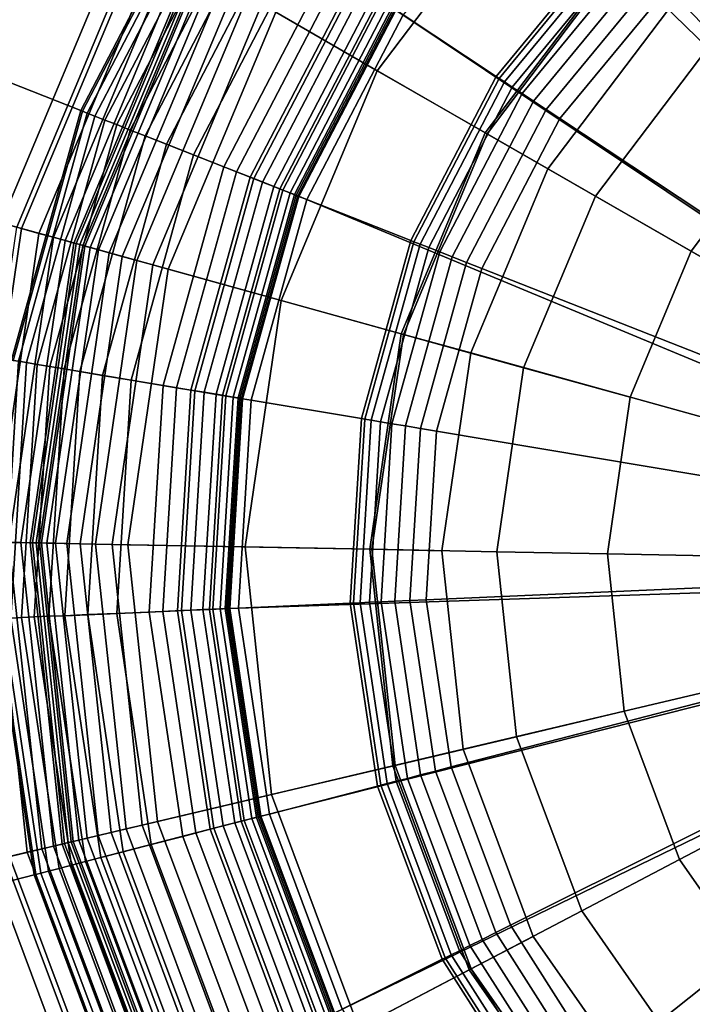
# Model space of a CAD drawing. Extents: x -43.1 to 43.1, y -41.3 to 41.3.
# Tile 564 of 656: x 3.946 to 4.585, y 17.244 to 18.179. Entities that reach past the tile are written whole.
import ezdxf

# ---------------------------------------------------------------- set-up
doc = ezdxf.new("R2010")
doc.units = 0
for name, color, linetype in [('LAMP', 7, 'CONTINUOUS'), ('LAMP_SUPPORT', 18, 'CONTINUOUS'), ('METAL_BASE', 254, 'CONTINUOUS')]:
    doc.layers.add(name, color=color, linetype=linetype)

msp = doc.modelspace()

# ---------------------------------------------------------------- linework, layer by layer
at = {"layer": 'LAMP'}
for points in [[(4.3881, 18.072, 49.8664), (4.513, 18.2371, 49.8664), (4.3377, 18.4081, 49.8588), (4.1758, 18.1941, 49.8588)], [(4.189, 18.1865, 52.2234), (4.3486, 18.3976, 52.2234), (4.4282, 18.3198, 52.3306), (4.2854, 18.131, 52.3306)], [(4.5145, 18.2356, 52.4176), (4.6761, 18.3642, 52.4176), (4.7377, 18.2629, 52.4759), (4.5994, 18.1528, 52.4759)], [(4.2854, 18.131, 52.3306), (4.4282, 18.3198, 52.3306), (4.5145, 18.2356, 52.4176), (4.39, 18.0709, 52.4176)], [(4.5621, 18.1892, 49.367), (4.4475, 18.0378, 49.367), (5.1041, 17.6602, 49.367), (4.7106, 18.3074, 49.367)], [(3.9283, 17.9863, 51.8637), (4.0463, 18.2685, 51.8637), (4.0596, 18.2609, 51.9815), (3.943, 17.9823, 51.9815)], [(3.9476, 17.981, 51.6079), (4.0637, 18.2585, 51.6079), (4.0463, 18.2685, 51.8637), (3.9283, 17.9863, 51.8637)], [(3.943, 17.9823, 51.9815), (4.0596, 18.2609, 51.9815), (4.1104, 18.2317, 52.1042), (3.9995, 17.9666, 52.1042)], [(3.9641, 17.9764, 51.3235), (4.0786, 18.25, 51.3235), (4.0637, 18.2585, 51.6079), (3.9476, 17.981, 51.6079)], [(3.9779, 17.9726, 51.0232), (4.0909, 18.2429, 51.0232), (4.0786, 18.25, 51.3235), (3.9641, 17.9764, 51.3235)], [(3.9889, 17.9695, 50.7202), (4.1008, 18.2372, 50.7202), (4.0909, 18.2429, 51.0232), (3.9779, 17.9726, 51.0232)], [(3.9972, 17.9672, 50.4272), (4.1083, 18.2329, 50.4272), (4.1008, 18.2372, 50.7202), (3.9889, 17.9695, 50.7202)], [(4.0028, 17.9657, 50.1573), (4.1133, 18.23, 50.1573), (4.1083, 18.2329, 50.4272), (3.9972, 17.9672, 50.4272)], [(3.9995, 17.9666, 52.1042), (4.1104, 18.2317, 52.1042), (4.189, 18.1865, 52.2234), (4.0868, 17.9424, 52.2234)], [(4.0057, 17.9649, 49.9233), (4.116, 18.2285, 49.9233), (4.1133, 18.23, 50.1573), (4.0028, 17.9657, 50.1573)], [(4.4475, 18.0378, 49.367), (4.5621, 18.1892, 49.367), (4.513, 18.2371, 49.8664), (4.3881, 18.072, 49.8664)], [(4.39, 18.0709, 52.4176), (4.5145, 18.2356, 52.4176), (4.5994, 18.1528, 52.4759), (4.4927, 18.0118, 52.4759)], [(4.0076, 17.9643, 49.9082), (4.1177, 18.2275, 49.9082), (4.116, 18.2285, 49.9233), (4.0057, 17.9649, 49.9233)], [(4.0127, 17.9629, 49.8943), (4.1223, 18.2249, 49.8943), (4.1177, 18.2275, 49.9082), (4.0076, 17.9643, 49.9082)], [(4.0206, 17.9607, 49.8822), (4.1294, 18.2208, 49.8822), (4.1223, 18.2249, 49.8943), (4.0127, 17.9629, 49.8943)], [(4.0309, 17.9579, 49.8722), (4.1387, 18.2154, 49.8722), (4.1294, 18.2208, 49.8822), (4.0206, 17.9607, 49.8822)], [(4.0433, 17.9545, 49.8647), (4.1498, 18.209, 49.8647), (4.1387, 18.2154, 49.8722), (4.0309, 17.9579, 49.8722)], [(4.0572, 17.9506, 49.8601), (4.1623, 18.2018, 49.8601), (4.1498, 18.209, 49.8647), (4.0433, 17.9545, 49.8647)], [(4.0722, 17.9464, 49.8588), (4.1758, 18.1941, 49.8588), (4.1623, 18.2018, 49.8601), (4.0572, 17.9506, 49.8601)], [(4.3082, 17.881, 49.8664), (4.3881, 18.072, 49.8664), (4.1758, 18.1941, 49.8588), (4.0722, 17.9464, 49.8588)], [(4.0868, 17.9424, 52.2234), (4.189, 18.1865, 52.2234), (4.2854, 18.131, 52.3306), (4.1941, 17.9126, 52.3306)], [(4.4927, 18.0118, 52.4759), (4.5994, 18.1528, 52.4759), (4.6746, 18.0794, 52.4972), (4.5838, 17.9594, 52.4972)], [(4.1941, 17.9126, 52.3306), (4.2854, 18.131, 52.3306), (4.39, 18.0709, 52.4176), (4.3103, 17.8804, 52.4176)], [(4.3743, 17.8627, 49.367), (4.4475, 18.0378, 49.367), (4.3881, 18.072, 49.8664), (4.3082, 17.881, 49.8664)], [(4.3103, 17.8804, 52.4176), (4.39, 18.0709, 52.4176), (4.4927, 18.0118, 52.4759), (4.4245, 17.8487, 52.4759)], [(4.5838, 17.9594, 52.4972), (4.6746, 18.0794, 52.4972), (5.1041, 17.6602, 52.4972)], [(4.3743, 17.8627, 49.367), (5.1041, 17.6602, 49.367), (4.4475, 18.0378, 49.367)], [(4.4245, 17.8487, 52.4759), (4.4927, 18.0118, 52.4759), (4.5838, 17.9594, 52.4972), (4.5258, 17.8206, 52.4972)], [(3.9042, 17.6833, 51.6079), (3.9476, 17.981, 51.6079), (3.9283, 17.9863, 51.8637), (3.8841, 17.6837, 51.8637)], [(3.8994, 17.6834, 51.9815), (3.943, 17.9823, 51.9815), (3.9995, 17.9666, 52.1042), (3.958, 17.6823, 52.1042)], [(3.9213, 17.683, 51.3235), (3.9641, 17.9764, 51.3235), (3.9476, 17.981, 51.6079), (3.9042, 17.6833, 51.6079)], [(3.9356, 17.6827, 51.0232), (3.9779, 17.9726, 51.0232), (3.9641, 17.9764, 51.3235), (3.9213, 17.683, 51.3235)], [(3.947, 17.6825, 50.7202), (3.9889, 17.9695, 50.7202), (3.9779, 17.9726, 51.0232), (3.9356, 17.6827, 51.0232)], [(3.9556, 17.6823, 50.4272), (3.9972, 17.9672, 50.4272), (3.9889, 17.9695, 50.7202), (3.947, 17.6825, 50.7202)], [(3.9614, 17.6822, 50.1573), (4.0028, 17.9657, 50.1573), (3.9972, 17.9672, 50.4272), (3.9556, 17.6823, 50.4272)], [(3.958, 17.6823, 52.1042), (3.9995, 17.9666, 52.1042), (4.0868, 17.9424, 52.2234), (4.0486, 17.6805, 52.2234)], [(3.9645, 17.6821, 49.9233), (4.0057, 17.9649, 49.9233), (4.0028, 17.9657, 50.1573), (3.9614, 17.6822, 50.1573)], [(3.9664, 17.6821, 49.9082), (4.0076, 17.9643, 49.9082), (4.0057, 17.9649, 49.9233), (3.9645, 17.6821, 49.9233)], [(3.9717, 17.682, 49.8943), (4.0127, 17.9629, 49.8943), (4.0076, 17.9643, 49.9082), (3.9664, 17.6821, 49.9082)], [(3.9799, 17.6818, 49.8822), (4.0206, 17.9607, 49.8822), (4.0127, 17.9629, 49.8943), (3.9717, 17.682, 49.8943)], [(3.9906, 17.6816, 49.8722), (4.0309, 17.9579, 49.8722), (4.0206, 17.9607, 49.8822), (3.9799, 17.6818, 49.8822)], [(4.5041, 17.6718, 52.4972), (4.5258, 17.8206, 52.4972), (4.5838, 17.9594, 52.4972), (5.1041, 17.6602, 52.4972)], [(4.0034, 17.6814, 49.8647), (4.0433, 17.9545, 49.8647), (4.0309, 17.9579, 49.8722), (3.9906, 17.6816, 49.8722)], [(4.0179, 17.6811, 49.8601), (4.0572, 17.9506, 49.8601), (4.0433, 17.9545, 49.8647), (4.0034, 17.6814, 49.8647)], [(4.0335, 17.6808, 49.8588), (4.0722, 17.9464, 49.8588), (4.0572, 17.9506, 49.8601), (4.0179, 17.6811, 49.8601)], [(4.2783, 17.6761, 49.8664), (4.3082, 17.881, 49.8664), (4.0722, 17.9464, 49.8588), (4.0335, 17.6808, 49.8588)], [(4.0486, 17.6805, 52.2234), (4.0868, 17.9424, 52.2234), (4.1941, 17.9126, 52.3306), (4.1599, 17.6784, 52.3306)], [(4.1599, 17.6784, 52.3306), (4.1941, 17.9126, 52.3306), (4.3103, 17.8804, 52.4176), (4.2805, 17.6761, 52.4176)], [(4.3468, 17.6748, 49.367), (4.3743, 17.8627, 49.367), (4.3082, 17.881, 49.8664), (4.2783, 17.6761, 49.8664)], [(4.2805, 17.6761, 52.4176), (4.3103, 17.8804, 52.4176), (4.4245, 17.8487, 52.4759), (4.399, 17.6738, 52.4759)], [(4.3468, 17.6748, 49.367), (4.367, 17.486, 49.367), (5.1041, 17.6602, 49.367), (4.3743, 17.8627, 49.367)], [(4.399, 17.6738, 52.4759), (4.4245, 17.8487, 52.4759), (4.5258, 17.8206, 52.4972), (4.5041, 17.6718, 52.4972)], [(3.9315, 17.383, 51.9815), (3.8994, 17.6834, 51.9815), (3.958, 17.6823, 52.1042), (3.9885, 17.3965, 52.1042)], [(3.9528, 17.3881, 51.3235), (3.9213, 17.683, 51.3235), (3.9042, 17.6833, 51.6079), (3.9361, 17.3841, 51.6079)], [(3.9667, 17.3914, 51.0232), (3.9356, 17.6827, 51.0232), (3.9213, 17.683, 51.3235), (3.9528, 17.3881, 51.3235)], [(3.9778, 17.394, 50.7202), (3.947, 17.6825, 50.7202), (3.9356, 17.6827, 51.0232), (3.9667, 17.3914, 51.0232)], [(3.9862, 17.396, 50.4272), (3.9556, 17.6823, 50.4272), (3.947, 17.6825, 50.7202), (3.9778, 17.394, 50.7202)], [(3.9918, 17.3973, 50.1573), (3.9614, 17.6822, 50.1573), (3.9556, 17.6823, 50.4272), (3.9862, 17.396, 50.4272)], [(3.9885, 17.3965, 52.1042), (3.958, 17.6823, 52.1042), (4.0486, 17.6805, 52.2234), (4.0768, 17.4174, 52.2234)], [(3.9948, 17.398, 49.9233), (3.9645, 17.6821, 49.9233), (3.9614, 17.6822, 50.1573), (3.9918, 17.3973, 50.1573)], [(3.9967, 17.3985, 49.9082), (3.9664, 17.6821, 49.9082), (3.9645, 17.6821, 49.9233), (3.9948, 17.398, 49.9233)], [(4.0019, 17.3997, 49.8943), (3.9717, 17.682, 49.8943), (3.9664, 17.6821, 49.9082), (3.9967, 17.3985, 49.9082)], [(4.0099, 17.4016, 49.8822), (3.9799, 17.6818, 49.8822), (3.9717, 17.682, 49.8943), (4.0019, 17.3997, 49.8943)], [(4.0203, 17.404, 49.8722), (3.9906, 17.6816, 49.8722), (3.9799, 17.6818, 49.8822), (4.0099, 17.4016, 49.8822)], [(4.0328, 17.407, 49.8647), (4.0034, 17.6814, 49.8647), (3.9906, 17.6816, 49.8722), (4.0203, 17.404, 49.8722)], [(4.0468, 17.4103, 49.8601), (4.0179, 17.6811, 49.8601), (4.0034, 17.6814, 49.8647), (4.0328, 17.407, 49.8647)], [(4.062, 17.4139, 49.8588), (4.0335, 17.6808, 49.8588), (4.0179, 17.6811, 49.8601), (4.0468, 17.4103, 49.8601)], [(4.3003, 17.4702, 49.8664), (4.2783, 17.6761, 49.8664), (4.0335, 17.6808, 49.8588), (4.062, 17.4139, 49.8588)], [(4.0768, 17.4174, 52.2234), (4.0486, 17.6805, 52.2234), (4.1599, 17.6784, 52.3306), (4.1851, 17.443, 52.3306)], [(4.1851, 17.443, 52.3306), (4.1599, 17.6784, 52.3306), (4.2805, 17.6761, 52.4176), (4.3024, 17.4707, 52.4176)], [(4.367, 17.486, 49.367), (4.3468, 17.6748, 49.367), (4.2783, 17.6761, 49.8664), (4.3003, 17.4702, 49.8664)], [(4.3024, 17.4707, 52.4176), (4.2805, 17.6761, 52.4176), (4.399, 17.6738, 52.4759), (4.4177, 17.498, 52.4759)], [(4.4177, 17.498, 52.4759), (4.399, 17.6738, 52.4759), (4.5041, 17.6718, 52.4972), (4.52, 17.5222, 52.4972)], [(4.52, 17.5222, 52.4972), (4.5041, 17.6718, 52.4972), (5.1041, 17.6602, 52.4972), (4.5727, 17.3813, 52.4972)], [(4.4335, 17.3082, 49.367), (4.5421, 17.1524, 49.367), (5.1041, 17.6602, 49.367), (4.367, 17.486, 49.367)], [(4.6861, 17.0286, 49.367), (4.8563, 16.9445, 49.367), (5.1041, 17.6602, 49.367), (4.5421, 17.1524, 49.367)], [(4.6588, 17.2579, 52.4972), (4.5727, 17.3813, 52.4972), (5.1041, 17.6602, 52.4972), (4.7729, 17.1598, 52.4972)], [(4.4797, 17.3324, 52.4759), (4.4177, 17.498, 52.4759), (4.52, 17.5222, 52.4972), (4.5727, 17.3813, 52.4972)], [(4.3747, 17.2773, 52.4176), (4.3024, 17.4707, 52.4176), (4.4177, 17.498, 52.4759), (4.4797, 17.3324, 52.4759)], [(4.4335, 17.3082, 49.367), (4.367, 17.486, 49.367), (4.3003, 17.4702, 49.8664), (4.3728, 17.2763, 49.8664)], [(4.3728, 17.2763, 49.8664), (4.3003, 17.4702, 49.8664), (4.062, 17.4139, 49.8588), (4.156, 17.1625, 49.8588)], [(4.268, 17.2212, 52.3306), (4.1851, 17.443, 52.3306), (4.3024, 17.4707, 52.4176), (4.3747, 17.2773, 52.4176)], [(4.1694, 17.1695, 52.2234), (4.0768, 17.4174, 52.2234), (4.1851, 17.443, 52.3306), (4.268, 17.2212, 52.3306)], [(4.0892, 17.1274, 52.1042), (3.9885, 17.3965, 52.1042), (4.0768, 17.4174, 52.2234), (4.1694, 17.1695, 52.2234)], [(4.1294, 17.1485, 49.8647), (4.0328, 17.407, 49.8647), (4.0203, 17.404, 49.8722), (4.1181, 17.1426, 49.8722)], [(4.1422, 17.1552, 49.8601), (4.0468, 17.4103, 49.8601), (4.0328, 17.407, 49.8647), (4.1294, 17.1485, 49.8647)], [(4.156, 17.1625, 49.8588), (4.062, 17.4139, 49.8588), (4.0468, 17.4103, 49.8601), (4.1422, 17.1552, 49.8601)], [(4.0922, 17.129, 50.1573), (3.9918, 17.3973, 50.1573), (3.9862, 17.396, 50.4272), (4.087, 17.1263, 50.4272)], [(4.0949, 17.1304, 49.9233), (3.9948, 17.398, 49.9233), (3.9918, 17.3973, 50.1573), (4.0922, 17.129, 50.1573)], [(4.0966, 17.1313, 49.9082), (3.9967, 17.3985, 49.9082), (3.9948, 17.398, 49.9233), (4.0949, 17.1304, 49.9233)], [(4.1013, 17.1338, 49.8943), (4.0019, 17.3997, 49.8943), (3.9967, 17.3985, 49.9082), (4.0966, 17.1313, 49.9082)], [(4.1086, 17.1376, 49.8822), (4.0099, 17.4016, 49.8822), (4.0019, 17.3997, 49.8943), (4.1013, 17.1338, 49.8943)], [(4.1181, 17.1426, 49.8722), (4.0203, 17.404, 49.8722), (4.0099, 17.4016, 49.8822), (4.1086, 17.1376, 49.8822)], [(4.0373, 17.1001, 51.9815), (3.9315, 17.383, 51.9815), (3.9885, 17.3965, 52.1042), (4.0892, 17.1274, 52.1042)], [(4.0567, 17.1103, 51.3235), (3.9528, 17.3881, 51.3235), (3.9361, 17.3841, 51.6079), (4.0415, 17.1024, 51.6079)], [(4.0693, 17.1169, 51.0232), (3.9667, 17.3914, 51.0232), (3.9528, 17.3881, 51.3235), (4.0567, 17.1103, 51.3235)], [(4.0794, 17.1223, 50.7202), (3.9778, 17.394, 50.7202), (3.9667, 17.3914, 51.0232), (4.0693, 17.1169, 51.0232)], [(4.087, 17.1263, 50.4272), (3.9862, 17.396, 50.4272), (3.9778, 17.394, 50.7202), (4.0794, 17.1223, 50.7202)], [(4.0415, 17.1024, 51.6079), (3.9361, 17.3841, 51.6079), (3.9167, 17.3795, 51.8637), (4.0238, 17.093, 51.8637)], [(4.0238, 17.093, 51.8637), (3.9167, 17.3795, 51.8637), (3.9315, 17.383, 51.9815), (4.0373, 17.1001, 51.9815)], [(4.5808, 17.1874, 52.4759), (4.4797, 17.3324, 52.4759), (4.5727, 17.3813, 52.4972), (4.6588, 17.2579, 52.4972)], [(4.4929, 17.1079, 52.4176), (4.3747, 17.2773, 52.4176), (4.4797, 17.3324, 52.4759), (4.5808, 17.1874, 52.4759)], [(4.5421, 17.1524, 49.367), (4.4335, 17.3082, 49.367), (4.3728, 17.2763, 49.8664), (4.4913, 17.1065, 49.8664)], [(4.4913, 17.1065, 49.8664), (4.3728, 17.2763, 49.8664), (4.156, 17.1625, 49.8588), (4.3096, 16.9423, 49.8588)], [(4.4034, 17.0271, 52.3306), (4.268, 17.2212, 52.3306), (4.3747, 17.2773, 52.4176), (4.4929, 17.1079, 52.4176)], [(4.7149, 17.0721, 52.4759), (4.5808, 17.1874, 52.4759), (4.6588, 17.2579, 52.4972), (4.7729, 17.1598, 52.4972)]]:
    msp.add_3dface(points, dxfattribs=at)
at = {"layer": 'LAMP_SUPPORT'}
for points in [[(5.0773, 17.6703, 48.7749), (4.3022, 18.1892, 48.7749), (4.4294, 18.3435, 48.7749), (4.5858, 18.4679, 48.7749)], [(4.436, 18.3367, 46.0789), (4.3101, 18.184, 46.0789), (4.3985, 18.1255, 45.0568), (4.5103, 18.2611, 45.0568)], [(4.1175, 18.3115, 46.2099), (4.0038, 18.0931, 46.2099), (4.0054, 18.0925, 46.1948), (4.1189, 18.3106, 46.1948)], [(4.1175, 18.3115, 49.6738), (4.0038, 18.0931, 49.6738), (4.0038, 18.0931, 46.2099), (4.1175, 18.3115, 46.2099)], [(4.1189, 18.3106, 49.6888), (4.0054, 18.0925, 49.6888), (4.0038, 18.0931, 49.6738), (4.1175, 18.3115, 49.6738)], [(4.1189, 18.3106, 46.1948), (4.0054, 18.0925, 46.1948), (4.01, 18.0907, 46.181), (4.1231, 18.3078, 46.181)], [(4.1231, 18.3078, 49.7026), (4.01, 18.0907, 49.7026), (4.0054, 18.0925, 49.6888), (4.1189, 18.3106, 49.6888)], [(4.1231, 18.3078, 46.181), (4.01, 18.0907, 46.181), (4.0172, 18.0878, 46.1688), (4.1295, 18.3035, 46.1688)], [(4.1295, 18.3036, 49.7148), (4.0172, 18.0879, 49.7148), (4.01, 18.0907, 49.7026), (4.1231, 18.3078, 49.7026)], [(4.6867, 18.3094, 44.9914), (4.5611, 18.2095, 44.9914), (4.8093, 17.9569, 44.9914), (4.877, 18.0108, 44.9914)], [(4.138, 18.2979, 49.725), (4.0267, 18.0841, 49.725), (4.0172, 18.0879, 49.7148), (4.1295, 18.3036, 49.7148)], [(4.1295, 18.3035, 46.1688), (4.0172, 18.0878, 46.1688), (4.0267, 18.0841, 46.1587), (4.138, 18.2979, 46.1587)], [(4.138, 18.2979, 46.1587), (4.0267, 18.0841, 46.1587), (4.038, 18.0797, 46.1509), (4.1482, 18.2912, 46.1509)], [(4.1482, 18.2912, 49.7328), (4.038, 18.0797, 49.7328), (4.0267, 18.0841, 49.725), (4.138, 18.2979, 49.725)], [(4.1482, 18.2912, 46.1509), (4.038, 18.0797, 46.1509), (4.0509, 18.0746, 46.146), (4.1597, 18.2836, 46.146)], [(4.1597, 18.2836, 49.7377), (4.0509, 18.0746, 49.7377), (4.038, 18.0797, 49.7328), (4.1482, 18.2912, 49.7328)], [(4.1597, 18.2836, 46.146), (4.0509, 18.0746, 46.146), (4.0649, 18.0691, 46.1442), (4.1722, 18.2753, 46.1442)], [(4.1722, 18.2753, 49.7394), (4.0649, 18.0691, 49.7394), (4.0509, 18.0746, 49.7377), (4.1597, 18.2836, 49.7377)], [(4.1722, 18.2753, 46.1442), (4.0649, 18.0691, 46.1442), (4.0853, 18.061, 46.1425), (4.1905, 18.2632, 46.1425)], [(4.25, 18.2238, 49.7394), (4.1517, 18.0349, 49.7394), (4.0649, 18.0691, 49.7394), (4.1722, 18.2753, 49.7394)], [(4.1905, 18.2632, 46.1425), (4.0853, 18.061, 46.1425), (4.1109, 18.0509, 46.1378), (4.2135, 18.248, 46.1378)], [(4.5103, 18.2611, 45.0568), (4.3985, 18.1255, 45.0568), (4.4012, 18.1237, 45.0415), (4.5126, 18.2588, 45.0415)], [(4.5126, 18.2588, 45.0415), (4.4012, 18.1237, 45.0415), (4.4064, 18.1203, 45.0276), (4.5169, 18.2543, 45.0276)], [(4.5169, 18.2543, 45.0276), (4.4064, 18.1203, 45.0276), (4.4138, 18.1154, 45.0155), (4.5232, 18.248, 45.0155)], [(4.2135, 18.248, 46.1378), (4.1109, 18.0509, 46.1378), (4.1396, 18.0396, 46.1302), (4.2392, 18.2309, 46.1302)], [(4.5232, 18.248, 45.0155), (4.4138, 18.1154, 45.0155), (4.4231, 18.1092, 45.0055), (4.5309, 18.2401, 45.0055)], [(4.5309, 18.2401, 45.0055), (4.4231, 18.1092, 45.0055), (4.4339, 18.1021, 44.9979), (4.54, 18.2309, 44.9979)], [(4.2392, 18.2309, 46.1302), (4.1396, 18.0396, 46.1302), (4.1681, 18.0284, 46.1202), (4.2647, 18.2141, 46.1202)], [(4.54, 18.2309, 44.9979), (4.4339, 18.1021, 44.9979), (4.4459, 18.0941, 44.9931), (4.5501, 18.2206, 44.9931)], [(4.2616, 18.2161, 49.7378), (4.1646, 18.0298, 49.7378), (4.1517, 18.0349, 49.7394), (4.25, 18.2238, 49.7394)], [(4.5501, 18.2206, 44.9931), (4.4459, 18.0941, 44.9931), (4.4589, 18.0855, 44.9914), (4.5611, 18.2095, 44.9914)], [(4.2723, 18.209, 49.7333), (4.1766, 18.0251, 49.7333), (4.1646, 18.0298, 49.7378), (4.2616, 18.2161, 49.7378)], [(4.2647, 18.2141, 46.1202), (4.1681, 18.0284, 46.1202), (4.193, 18.0186, 46.1081), (4.287, 18.1993, 46.1081)], [(4.2818, 18.2028, 49.7261), (4.1871, 18.0209, 49.7261), (4.1766, 18.0251, 49.7333), (4.2723, 18.209, 49.7333)], [(4.2896, 18.1976, 49.7167), (4.1959, 18.0175, 49.7167), (4.1871, 18.0209, 49.7261), (4.2818, 18.2028, 49.7261)], [(4.5611, 18.2095, 44.9914), (4.4589, 18.0855, 44.9914), (4.7542, 17.8901, 44.9914), (4.8093, 17.9569, 44.9914)], [(4.287, 18.1993, 46.1081), (4.193, 18.0186, 46.1081), (4.211, 18.0115, 46.0942), (4.3031, 18.1886, 46.0942)], [(4.2956, 18.1936, 49.7054), (4.2026, 18.0148, 49.7054), (4.1959, 18.0175, 49.7167), (4.2896, 18.1976, 49.7167)], [(4.2995, 18.1911, 49.6925), (4.2069, 18.0132, 49.6925), (4.2026, 18.0148, 49.7054), (4.2956, 18.1936, 49.7054)], [(4.3008, 18.1902, 49.6786), (4.2084, 18.0126, 49.6786), (4.2069, 18.0132, 49.6925), (4.2995, 18.1911, 49.6925)], [(4.3022, 18.1892, 48.7749), (4.2099, 18.0119, 48.7749), (4.2084, 18.0126, 49.6786), (4.3008, 18.1902, 49.6786)], [(5.0773, 17.6703, 48.7749), (5.0781, 17.6509, 48.7749), (4.2099, 18.0119, 48.7749), (4.3022, 18.1892, 48.7749)], [(4.3031, 18.1886, 46.0942), (4.211, 18.0115, 46.0942), (4.2187, 18.0085, 46.0789), (4.3101, 18.184, 46.0789)], [(4.3101, 18.184, 46.0789), (4.2187, 18.0085, 46.0789), (4.3173, 17.9696, 45.0568), (4.3985, 18.1255, 45.0568)], [(4.3985, 18.1255, 45.0568), (4.3173, 17.9696, 45.0568), (4.3204, 17.9684, 45.0415), (4.4012, 18.1237, 45.0415)], [(4.4012, 18.1237, 45.0415), (4.3204, 17.9684, 45.0415), (4.3262, 17.9661, 45.0276), (4.4064, 18.1203, 45.0276)], [(4.4064, 18.1203, 45.0276), (4.3262, 17.9661, 45.0276), (4.3344, 17.9629, 45.0155), (4.4138, 18.1154, 45.0155)], [(4.4138, 18.1154, 45.0155), (4.3344, 17.9629, 45.0155), (4.3448, 17.9588, 45.0055), (4.4231, 18.1092, 45.0055)], [(4.4231, 18.1092, 45.0055), (4.3448, 17.9588, 45.0055), (4.3568, 17.9541, 44.9979), (4.4339, 18.1021, 44.9979)], [(4.4339, 18.1021, 44.9979), (4.3568, 17.9541, 44.9979), (4.3703, 17.9488, 44.9931), (4.4459, 18.0941, 44.9931)], [(4.0038, 18.0931, 46.2099), (3.938, 17.8559, 46.2099), (3.9397, 17.8556, 46.1948), (4.0054, 18.0925, 46.1948)], [(4.0038, 18.0931, 49.6738), (3.938, 17.8559, 49.6738), (3.938, 17.8559, 46.2099), (4.0038, 18.0931, 46.2099)], [(4.0054, 18.0925, 49.6888), (3.9397, 17.8556, 49.6888), (3.938, 17.8559, 49.6738), (4.0038, 18.0931, 49.6738)], [(4.0054, 18.0925, 46.1948), (3.9397, 17.8556, 46.1948), (3.9446, 17.8548, 46.181), (4.01, 18.0907, 46.181)], [(4.01, 18.0907, 49.7026), (3.9446, 17.8548, 49.7026), (3.9397, 17.8556, 49.6888), (4.0054, 18.0925, 49.6888)], [(4.01, 18.0907, 46.181), (3.9446, 17.8548, 46.181), (3.9522, 17.8535, 46.1688), (4.0172, 18.0878, 46.1688)], [(4.0172, 18.0879, 49.7148), (3.9522, 17.8535, 49.7148), (3.9446, 17.8548, 49.7026), (4.01, 18.0907, 49.7026)], [(4.4459, 18.0941, 44.9931), (4.3703, 17.9488, 44.9931), (4.3847, 17.9431, 44.9914), (4.4589, 18.0855, 44.9914)], [(4.0267, 18.0841, 49.725), (3.9623, 17.8518, 49.725), (3.9522, 17.8535, 49.7148), (4.0172, 18.0879, 49.7148)], [(4.0172, 18.0878, 46.1688), (3.9522, 17.8535, 46.1688), (3.9623, 17.8518, 46.1587), (4.0267, 18.0841, 46.1587)], [(4.0267, 18.0841, 46.1587), (3.9623, 17.8518, 46.1587), (3.9743, 17.8498, 46.1509), (4.038, 18.0797, 46.1509)], [(4.038, 18.0797, 49.7328), (3.9743, 17.8498, 49.7328), (3.9623, 17.8518, 49.725), (4.0267, 18.0841, 49.725)], [(4.038, 18.0797, 46.1509), (3.9743, 17.8498, 46.1509), (3.9879, 17.8475, 46.146), (4.0509, 18.0746, 46.146)], [(4.0509, 18.0746, 49.7377), (3.9879, 17.8475, 49.7377), (3.9743, 17.8498, 49.7328), (4.038, 18.0797, 49.7328)], [(4.4589, 18.0855, 44.9914), (4.3847, 17.9431, 44.9914), (4.7142, 17.8133, 44.9914), (4.7542, 17.8901, 44.9914)], [(4.0509, 18.0746, 46.146), (3.9879, 17.8475, 46.146), (4.0028, 17.8451, 46.1442), (4.0649, 18.0691, 46.1442)], [(4.0649, 18.0691, 49.7394), (4.0028, 17.8451, 49.7394), (3.9879, 17.8475, 49.7377), (4.0509, 18.0746, 49.7377)], [(4.0649, 18.0691, 46.1442), (4.0028, 17.8451, 46.1442), (4.0244, 17.8414, 46.1425), (4.0853, 18.061, 46.1425)], [(4.1517, 18.0349, 49.7394), (4.0948, 17.8297, 49.7394), (4.0028, 17.8451, 49.7394), (4.0649, 18.0691, 49.7394)], [(4.0853, 18.061, 46.1425), (4.0244, 17.8414, 46.1425), (4.0516, 17.8369, 46.1378), (4.1109, 18.0509, 46.1378)], [(4.1109, 18.0509, 46.1378), (4.0516, 17.8369, 46.1378), (4.082, 17.8318, 46.1302), (4.1396, 18.0396, 46.1302)], [(4.1396, 18.0396, 46.1302), (4.082, 17.8318, 46.1302), (4.1122, 17.8268, 46.1202), (4.1681, 18.0284, 46.1202)], [(4.1646, 18.0298, 49.7378), (4.1085, 17.8274, 49.7378), (4.0948, 17.8297, 49.7394), (4.1517, 18.0349, 49.7394)], [(4.1766, 18.0251, 49.7333), (4.1211, 17.8253, 49.7333), (4.1085, 17.8274, 49.7378), (4.1646, 18.0298, 49.7378)], [(4.1681, 18.0284, 46.1202), (4.1122, 17.8268, 46.1202), (4.1385, 17.8223, 46.1081), (4.193, 18.0186, 46.1081)], [(4.1871, 18.0209, 49.7261), (4.1323, 17.8234, 49.7261), (4.1211, 17.8253, 49.7333), (4.1766, 18.0251, 49.7333)], [(4.1959, 18.0175, 49.7167), (4.1416, 17.8218, 49.7167), (4.1323, 17.8234, 49.7261), (4.1871, 18.0209, 49.7261)], [(4.193, 18.0186, 46.1081), (4.1385, 17.8223, 46.1081), (4.1576, 17.8192, 46.0942), (4.211, 18.0115, 46.0942)], [(4.2026, 18.0148, 49.7054), (4.1487, 17.8206, 49.7054), (4.1416, 17.8218, 49.7167), (4.1959, 18.0175, 49.7167)], [(4.2069, 18.0132, 49.6925), (4.1533, 17.8199, 49.6925), (4.1487, 17.8206, 49.7054), (4.2026, 18.0148, 49.7054)], [(5.0781, 17.6509, 48.7749), (4.1443, 17.6198, 48.7749), (4.1565, 17.8193, 48.7749), (4.2099, 18.0119, 48.7749)], [(4.2084, 18.0126, 49.6786), (4.1549, 17.8196, 49.6786), (4.1533, 17.8199, 49.6925), (4.2069, 18.0132, 49.6925)], [(4.2099, 18.0119, 48.7749), (4.1565, 17.8193, 48.7749), (4.1549, 17.8196, 49.6786), (4.2084, 18.0126, 49.6786)], [(4.211, 18.0115, 46.0942), (4.1576, 17.8192, 46.0942), (4.1658, 17.8178, 46.0789), (4.2187, 18.0085, 46.0789)], [(4.2187, 18.0085, 46.0789), (4.1658, 17.8178, 46.0789), (4.2704, 17.8003, 45.0568), (4.3173, 17.9696, 45.0568)], [(4.3173, 17.9696, 45.0568), (4.2704, 17.8003, 45.0568), (4.2736, 17.7997, 45.0415), (4.3204, 17.9684, 45.0415)], [(4.3204, 17.9684, 45.0415), (4.2736, 17.7997, 45.0415), (4.2798, 17.7987, 45.0276), (4.3262, 17.9661, 45.0276)], [(4.3262, 17.9661, 45.0276), (4.2798, 17.7987, 45.0276), (4.2885, 17.7972, 45.0155), (4.3344, 17.9629, 45.0155)], [(4.3344, 17.9629, 45.0155), (4.2885, 17.7972, 45.0155), (4.2995, 17.7954, 45.0055), (4.3448, 17.9588, 45.0055)], [(4.3448, 17.9588, 45.0055), (4.2995, 17.7954, 45.0055), (4.3122, 17.7933, 44.9979), (4.3568, 17.9541, 44.9979)], [(4.3568, 17.9541, 44.9979), (4.3122, 17.7933, 44.9979), (4.3265, 17.7909, 44.9931), (4.3703, 17.9488, 44.9931)], [(4.3703, 17.9488, 44.9931), (4.3265, 17.7909, 44.9931), (4.3418, 17.7883, 44.9914), (4.3847, 17.9431, 44.9914)], [(4.3847, 17.9431, 44.9914), (4.3418, 17.7883, 44.9914), (4.6911, 17.7299, 44.9914), (4.7142, 17.8133, 44.9914)], [(3.9446, 17.8548, 46.181), (3.9297, 17.6105, 46.181), (3.9374, 17.6108, 46.1688), (3.9522, 17.8535, 46.1688)], [(3.9522, 17.8535, 49.7148), (3.9374, 17.6108, 49.7148), (3.9297, 17.6105, 49.7026), (3.9446, 17.8548, 49.7026)], [(3.9522, 17.8535, 46.1688), (3.9374, 17.6108, 46.1688), (3.9476, 17.6112, 46.1587), (3.9623, 17.8518, 46.1587)], [(3.9623, 17.8518, 49.725), (3.9476, 17.6112, 49.725), (3.9374, 17.6108, 49.7148), (3.9522, 17.8535, 49.7148)], [(3.9623, 17.8518, 46.1587), (3.9476, 17.6112, 46.1587), (3.9597, 17.6118, 46.1509), (3.9743, 17.8498, 46.1509)], [(3.9743, 17.8498, 49.7328), (3.9597, 17.6118, 49.7328), (3.9476, 17.6112, 49.725), (3.9623, 17.8518, 49.725)], [(3.9743, 17.8498, 46.1509), (3.9597, 17.6118, 46.1509), (3.9736, 17.6124, 46.146), (3.9879, 17.8475, 46.146)], [(3.9879, 17.8475, 49.7377), (3.9736, 17.6124, 49.7377), (3.9597, 17.6118, 49.7328), (3.9743, 17.8498, 49.7328)], [(3.9879, 17.8475, 46.146), (3.9736, 17.6124, 46.146), (3.9886, 17.613, 46.1442), (4.0028, 17.8451, 46.1442)], [(4.0028, 17.8451, 49.7394), (3.9886, 17.613, 49.7394), (3.9736, 17.6124, 49.7377), (3.9879, 17.8475, 49.7377)], [(4.0028, 17.8451, 46.1442), (3.9886, 17.613, 46.1442), (4.0105, 17.614, 46.1425), (4.0244, 17.8414, 46.1425)], [(4.0948, 17.8297, 49.7394), (4.0817, 17.6171, 49.7394), (3.9886, 17.613, 49.7394), (4.0028, 17.8451, 49.7394)], [(4.0244, 17.8414, 46.1425), (4.0105, 17.614, 46.1425), (4.038, 17.6152, 46.1378), (4.0516, 17.8369, 46.1378)], [(4.0516, 17.8369, 46.1378), (4.038, 17.6152, 46.1378), (4.0688, 17.6165, 46.1302), (4.082, 17.8318, 46.1302)], [(4.082, 17.8318, 46.1302), (4.0688, 17.6165, 46.1302), (4.0994, 17.6179, 46.1202), (4.1122, 17.8268, 46.1202)], [(4.1085, 17.8274, 49.7378), (4.0957, 17.6177, 49.7378), (4.0817, 17.6171, 49.7394), (4.0948, 17.8297, 49.7394)], [(4.1211, 17.8253, 49.7333), (4.1085, 17.6183, 49.7333), (4.0957, 17.6177, 49.7378), (4.1085, 17.8274, 49.7378)], [(4.1122, 17.8268, 46.1202), (4.0994, 17.6179, 46.1202), (4.1261, 17.619, 46.1081), (4.1385, 17.8223, 46.1081)], [(4.1323, 17.8234, 49.7261), (4.1198, 17.6188, 49.7261), (4.1085, 17.6183, 49.7333), (4.1211, 17.8253, 49.7333)], [(4.1416, 17.8218, 49.7167), (4.1292, 17.6192, 49.7167), (4.1198, 17.6188, 49.7261), (4.1323, 17.8234, 49.7261)], [(4.1385, 17.8223, 46.1081), (4.1261, 17.619, 46.1081), (4.1454, 17.6199, 46.0942), (4.1576, 17.8192, 46.0942)], [(4.1487, 17.8206, 49.7054), (4.1364, 17.6195, 49.7054), (4.1292, 17.6192, 49.7167), (4.1416, 17.8218, 49.7167)], [(4.1533, 17.8199, 49.6925), (4.141, 17.6197, 49.6925), (4.1364, 17.6195, 49.7054), (4.1487, 17.8206, 49.7054)], [(4.1549, 17.8196, 49.6786), (4.1427, 17.6198, 49.6786), (4.141, 17.6197, 49.6925), (4.1533, 17.8199, 49.6925)], [(4.1565, 17.8193, 48.7749), (4.1443, 17.6198, 48.7749), (4.1427, 17.6198, 49.6786), (4.1549, 17.8196, 49.6786)], [(4.1576, 17.8192, 46.0942), (4.1454, 17.6199, 46.0942), (4.1537, 17.6202, 46.0789), (4.1658, 17.8178, 46.0789)], [(4.1658, 17.8178, 46.0789), (4.1537, 17.6202, 46.0789), (4.2596, 17.6249, 45.0568), (4.2704, 17.8003, 45.0568)], [(4.2704, 17.8003, 45.0568), (4.2596, 17.6249, 45.0568), (4.2629, 17.625, 45.0415), (4.2736, 17.7997, 45.0415)], [(4.2736, 17.7997, 45.0415), (4.2629, 17.625, 45.0415), (4.2692, 17.6253, 45.0276), (4.2798, 17.7987, 45.0276)], [(4.2798, 17.7987, 45.0276), (4.2692, 17.6253, 45.0276), (4.278, 17.6257, 45.0155), (4.2885, 17.7972, 45.0155)], [(4.2885, 17.7972, 45.0155), (4.278, 17.6257, 45.0155), (4.2891, 17.6261, 45.0055), (4.2995, 17.7954, 45.0055)], [(4.2995, 17.7954, 45.0055), (4.2891, 17.6261, 45.0055), (4.3021, 17.6267, 44.9979), (4.3122, 17.7933, 44.9979)], [(4.3122, 17.7933, 44.9979), (4.3021, 17.6267, 44.9979), (4.3165, 17.6273, 44.9931), (4.3265, 17.7909, 44.9931)], [(4.3265, 17.7909, 44.9931), (4.3165, 17.6273, 44.9931), (4.332, 17.628, 44.9914), (4.3418, 17.7883, 44.9914)], [(4.3418, 17.7883, 44.9914), (4.332, 17.628, 44.9914), (4.6858, 17.6435, 44.9914), (4.6911, 17.7299, 44.9914)], [(5.0781, 17.6509, 48.7749), (4.1739, 17.4221, 48.7749), (4.1443, 17.6198, 48.7749)], [(5.0781, 17.6509, 48.7749), (5.0843, 17.6431, 48.7749), (4.2439, 17.2349, 48.7749), (4.1739, 17.4221, 48.7749)], [(5.0843, 17.6431, 48.7749), (4.4913, 16.9238, 48.7749), (4.3513, 17.0663, 48.7749), (4.2439, 17.2349, 48.7749)], [(4.332, 17.628, 44.9914), (4.3558, 17.4692, 44.9914), (4.6986, 17.5579, 44.9914), (4.6858, 17.6435, 44.9914)], [(5.0843, 17.6431, 48.7749), (4.658, 16.8135, 48.7749), (4.4913, 16.9238, 48.7749)], [(4.1537, 17.6202, 46.0789), (4.183, 17.4245, 46.0789), (4.2856, 17.451, 45.0568), (4.2596, 17.6249, 45.0568)], [(4.2596, 17.6249, 45.0568), (4.2856, 17.451, 45.0568), (4.2888, 17.4519, 45.0415), (4.2629, 17.625, 45.0415)], [(4.2629, 17.625, 45.0415), (4.2888, 17.4519, 45.0415), (4.2948, 17.4534, 45.0276), (4.2692, 17.6253, 45.0276)], [(4.2692, 17.6253, 45.0276), (4.2948, 17.4534, 45.0276), (4.3034, 17.4557, 45.0155), (4.278, 17.6257, 45.0155)], [(4.278, 17.6257, 45.0155), (4.3034, 17.4557, 45.0155), (4.3142, 17.4584, 45.0055), (4.2891, 17.6261, 45.0055)], [(4.2891, 17.6261, 45.0055), (4.3142, 17.4584, 45.0055), (4.3267, 17.4617, 44.9979), (4.3021, 17.6267, 44.9979)], [(4.3021, 17.6267, 44.9979), (4.3267, 17.4617, 44.9979), (4.3407, 17.4653, 44.9931), (4.3165, 17.6273, 44.9931)], [(4.3165, 17.6273, 44.9931), (4.3407, 17.4653, 44.9931), (4.3558, 17.4692, 44.9914), (4.332, 17.628, 44.9914)], [(3.9476, 17.6112, 46.1587), (3.9832, 17.3728, 46.1587), (3.995, 17.3759, 46.1509), (3.9597, 17.6118, 46.1509)], [(3.9597, 17.6118, 49.7328), (3.995, 17.3759, 49.7328), (3.9832, 17.3728, 49.725), (3.9476, 17.6112, 49.725)], [(3.9597, 17.6118, 46.1509), (3.995, 17.3759, 46.1509), (4.0084, 17.3793, 46.146), (3.9736, 17.6124, 46.146)], [(3.9736, 17.6124, 49.7377), (4.0084, 17.3793, 49.7377), (3.995, 17.3759, 49.7328), (3.9597, 17.6118, 49.7328)], [(3.9736, 17.6124, 46.146), (4.0084, 17.3793, 46.146), (4.0229, 17.3831, 46.1442), (3.9886, 17.613, 46.1442)], [(3.9886, 17.613, 49.7394), (4.0229, 17.3831, 49.7394), (4.0084, 17.3793, 49.7377), (3.9736, 17.6124, 49.7377)], [(4.0817, 17.6171, 49.7394), (4.1132, 17.4065, 49.7394), (4.0229, 17.3831, 49.7394), (3.9886, 17.613, 49.7394)], [(3.9886, 17.613, 46.1442), (4.0229, 17.3831, 46.1442), (4.0442, 17.3886, 46.1425), (4.0105, 17.614, 46.1425)], [(4.0105, 17.614, 46.1425), (4.0442, 17.3886, 46.1425), (4.0708, 17.3955, 46.1378), (4.038, 17.6152, 46.1378)], [(4.038, 17.6152, 46.1378), (4.0708, 17.3955, 46.1378), (4.1007, 17.4032, 46.1302), (4.0688, 17.6165, 46.1302)], [(4.0688, 17.6165, 46.1302), (4.1007, 17.4032, 46.1302), (4.1303, 17.4109, 46.1202), (4.0994, 17.6179, 46.1202)], [(4.0957, 17.6177, 49.7378), (4.1267, 17.41, 49.7378), (4.1132, 17.4065, 49.7394), (4.0817, 17.6171, 49.7394)], [(4.1085, 17.6183, 49.7333), (4.1391, 17.4132, 49.7333), (4.1267, 17.41, 49.7378), (4.0957, 17.6177, 49.7378)], [(4.0994, 17.6179, 46.1202), (4.1303, 17.4109, 46.1202), (4.1562, 17.4176, 46.1081), (4.1261, 17.619, 46.1081)], [(4.1198, 17.6188, 49.7261), (4.1501, 17.416, 49.7261), (4.1391, 17.4132, 49.7333), (4.1085, 17.6183, 49.7333)], [(4.1292, 17.6192, 49.7167), (4.1592, 17.4184, 49.7167), (4.1501, 17.416, 49.7261), (4.1198, 17.6188, 49.7261)], [(4.1261, 17.619, 46.1081), (4.1562, 17.4176, 46.1081), (4.1749, 17.4224, 46.0942), (4.1454, 17.6199, 46.0942)], [(4.1364, 17.6195, 49.7054), (4.1662, 17.4202, 49.7054), (4.1592, 17.4184, 49.7167), (4.1292, 17.6192, 49.7167)], [(4.141, 17.6197, 49.6925), (4.1707, 17.4213, 49.6925), (4.1662, 17.4202, 49.7054), (4.1364, 17.6195, 49.7054)], [(4.1427, 17.6198, 49.6786), (4.1722, 17.4217, 49.6786), (4.1707, 17.4213, 49.6925), (4.141, 17.6197, 49.6925)], [(4.1443, 17.6198, 48.7749), (4.1739, 17.4221, 48.7749), (4.1722, 17.4217, 49.6786), (4.1427, 17.6198, 49.6786)], [(4.1454, 17.6199, 46.0942), (4.1749, 17.4224, 46.0942), (4.183, 17.4245, 46.0789), (4.1537, 17.6202, 46.0789)], [(3.923, 17.6102, 46.2099), (3.9594, 17.3667, 46.2099), (3.961, 17.3671, 46.1948), (3.9247, 17.6102, 46.1948)], [(3.923, 17.6102, 49.6738), (3.9594, 17.3667, 49.6738), (3.9594, 17.3667, 46.2099), (3.923, 17.6102, 46.2099)], [(3.9247, 17.6102, 49.6888), (3.961, 17.3671, 49.6888), (3.9594, 17.3667, 49.6738), (3.923, 17.6102, 49.6738)], [(3.9247, 17.6102, 46.1948), (3.961, 17.3671, 46.1948), (3.9658, 17.3683, 46.181), (3.9297, 17.6105, 46.181)], [(3.9297, 17.6105, 49.7026), (3.9658, 17.3683, 49.7026), (3.961, 17.3671, 49.6888), (3.9247, 17.6102, 49.6888)], [(3.9297, 17.6105, 46.181), (3.9658, 17.3683, 46.181), (3.9733, 17.3703, 46.1688), (3.9374, 17.6108, 46.1688)], [(3.9374, 17.6108, 49.7148), (3.9733, 17.3703, 49.7148), (3.9658, 17.3683, 49.7026), (3.9297, 17.6105, 49.7026)], [(3.9374, 17.6108, 46.1688), (3.9733, 17.3703, 46.1688), (3.9832, 17.3728, 46.1587), (3.9476, 17.6112, 46.1587)], [(3.9476, 17.6112, 49.725), (3.9832, 17.3728, 49.725), (3.9733, 17.3703, 49.7148), (3.9374, 17.6108, 49.7148)], [(4.3558, 17.4692, 44.9914), (4.412, 17.3188, 44.9914), (4.7289, 17.4768, 44.9914), (4.6986, 17.5579, 44.9914)], [(4.412, 17.3188, 44.9914), (4.4983, 17.1833, 44.9914), (4.7754, 17.4038, 44.9914), (4.7289, 17.4768, 44.9914)], [(4.3267, 17.4617, 44.9979), (4.3852, 17.3054, 44.9979), (4.3981, 17.3118, 44.9931), (4.3407, 17.4653, 44.9931)], [(4.3407, 17.4653, 44.9931), (4.3981, 17.3118, 44.9931), (4.412, 17.3188, 44.9914), (4.3558, 17.4692, 44.9914)], [(4.2888, 17.4519, 45.0415), (4.3501, 17.2879, 45.0415), (4.3557, 17.2907, 45.0276), (4.2948, 17.4534, 45.0276)], [(4.2948, 17.4534, 45.0276), (4.3557, 17.2907, 45.0276), (4.3636, 17.2946, 45.0155), (4.3034, 17.4557, 45.0155)], [(4.3034, 17.4557, 45.0155), (4.3636, 17.2946, 45.0155), (4.3736, 17.2996, 45.0055), (4.3142, 17.4584, 45.0055)], [(4.3142, 17.4584, 45.0055), (4.3736, 17.2996, 45.0055), (4.3852, 17.3054, 44.9979), (4.3267, 17.4617, 44.9979)], [(4.183, 17.4245, 46.0789), (4.2523, 17.2391, 46.0789), (4.3472, 17.2864, 45.0568), (4.2856, 17.451, 45.0568)], [(4.2856, 17.451, 45.0568), (4.3472, 17.2864, 45.0568), (4.3501, 17.2879, 45.0415), (4.2888, 17.4519, 45.0415)], [(4.1303, 17.4109, 46.1202), (4.2036, 17.2149, 46.1202), (4.2275, 17.2268, 46.1081), (4.1562, 17.4176, 46.1081)], [(4.1501, 17.416, 49.7261), (4.2219, 17.224, 49.7261), (4.2118, 17.2189, 49.7333), (4.1391, 17.4132, 49.7333)], [(4.1592, 17.4184, 49.7167), (4.2303, 17.2282, 49.7167), (4.2219, 17.224, 49.7261), (4.1501, 17.416, 49.7261)], [(4.1562, 17.4176, 46.1081), (4.2275, 17.2268, 46.1081), (4.2448, 17.2354, 46.0942), (4.1749, 17.4224, 46.0942)], [(4.1662, 17.4202, 49.7054), (4.2368, 17.2314, 49.7054), (4.2303, 17.2282, 49.7167), (4.1592, 17.4184, 49.7167)], [(4.1707, 17.4213, 49.6925), (4.2409, 17.2335, 49.6925), (4.2368, 17.2314, 49.7054), (4.1662, 17.4202, 49.7054)], [(4.1722, 17.4217, 49.6786), (4.2424, 17.2342, 49.6786), (4.2409, 17.2335, 49.6925), (4.1707, 17.4213, 49.6925)], [(4.1739, 17.4221, 48.7749), (4.2439, 17.2349, 48.7749), (4.2424, 17.2342, 49.6786), (4.1722, 17.4217, 49.6786)], [(4.1749, 17.4224, 46.0942), (4.2448, 17.2354, 46.0942), (4.2523, 17.2391, 46.0789), (4.183, 17.4245, 46.0789)], [(4.1132, 17.4065, 49.7394), (4.1878, 17.207, 49.7394), (4.1044, 17.1654, 49.7394), (4.0229, 17.3831, 49.7394)], [(4.1007, 17.4032, 46.1302), (4.1762, 17.2012, 46.1302), (4.2036, 17.2149, 46.1202), (4.1303, 17.4109, 46.1202)], [(4.1267, 17.41, 49.7378), (4.2003, 17.2132, 49.7378), (4.1878, 17.207, 49.7394), (4.1132, 17.4065, 49.7394)], [(4.1391, 17.4132, 49.7333), (4.2118, 17.2189, 49.7333), (4.2003, 17.2132, 49.7378), (4.1267, 17.41, 49.7378)], [(4.0708, 17.3955, 46.1378), (4.1486, 17.1874, 46.1378), (4.1762, 17.2012, 46.1302), (4.1007, 17.4032, 46.1302)], [(4.4983, 17.1833, 44.9914), (4.6109, 17.0688, 44.9914), (4.8361, 17.342, 44.9914), (4.7754, 17.4038, 44.9914)], [(4.0229, 17.3831, 46.1442), (4.1044, 17.1654, 46.1442), (4.124, 17.1752, 46.1425), (4.0442, 17.3886, 46.1425)], [(4.0442, 17.3886, 46.1425), (4.124, 17.1752, 46.1425), (4.1486, 17.1874, 46.1378), (4.0708, 17.3955, 46.1378)], [(3.995, 17.3759, 46.1509), (4.0785, 17.1525, 46.1509), (4.0909, 17.1587, 46.146), (4.0084, 17.3793, 46.146)], [(4.0084, 17.3793, 49.7377), (4.0909, 17.1587, 49.7377), (4.0785, 17.1525, 49.7328), (3.995, 17.3759, 49.7328)], [(4.0084, 17.3793, 46.146), (4.0909, 17.1587, 46.146), (4.1044, 17.1654, 46.1442), (4.0229, 17.3831, 46.1442)], [(4.0229, 17.3831, 49.7394), (4.1044, 17.1654, 49.7394), (4.0909, 17.1587, 49.7377), (4.0084, 17.3793, 49.7377)], [(3.9658, 17.3683, 46.181), (4.0516, 17.1391, 46.181), (4.0585, 17.1425, 46.1688), (3.9733, 17.3703, 46.1688)], [(3.9733, 17.3703, 49.7148), (4.0585, 17.1425, 49.7148), (4.0516, 17.1391, 49.7026), (3.9658, 17.3683, 49.7026)], [(3.9733, 17.3703, 46.1688), (4.0585, 17.1425, 46.1688), (4.0676, 17.1471, 46.1587), (3.9832, 17.3728, 46.1587)], [(3.9832, 17.3728, 49.725), (4.0676, 17.1471, 49.725), (4.0585, 17.1425, 49.7148), (3.9733, 17.3703, 49.7148)], [(3.9832, 17.3728, 46.1587), (4.0676, 17.1471, 46.1587), (4.0785, 17.1525, 46.1509), (3.995, 17.3759, 46.1509)], [(3.995, 17.3759, 49.7328), (4.0785, 17.1525, 49.7328), (4.0676, 17.1471, 49.725), (3.9832, 17.3728, 49.725)], [(3.9594, 17.3667, 46.2099), (4.0456, 17.1361, 46.2099), (4.0471, 17.1368, 46.1948), (3.961, 17.3671, 46.1948)], [(3.961, 17.3671, 49.6888), (4.0471, 17.1368, 49.6888), (4.0456, 17.1361, 49.6738), (3.9594, 17.3667, 49.6738)], [(3.9594, 17.3667, 49.6738), (4.0456, 17.1361, 49.6738), (4.0456, 17.1361, 46.2099), (3.9594, 17.3667, 46.2099)], [(3.961, 17.3671, 46.1948), (4.0471, 17.1368, 46.1948), (4.0516, 17.1391, 46.181), (3.9658, 17.3683, 46.181)], [(3.9658, 17.3683, 49.7026), (4.0516, 17.1391, 49.7026), (4.0471, 17.1368, 49.6888), (3.961, 17.3671, 49.6888)], [(4.3981, 17.3118, 44.9931), (4.4861, 17.1736, 44.9931), (4.4983, 17.1833, 44.9914), (4.412, 17.3188, 44.9914)], [(4.3736, 17.2996, 45.0055), (4.4647, 17.1566, 45.0055), (4.4748, 17.1646, 44.9979), (4.3852, 17.3054, 44.9979)], [(4.3852, 17.3054, 44.9979), (4.4748, 17.1646, 44.9979), (4.4861, 17.1736, 44.9931), (4.3981, 17.3118, 44.9931)], [(4.3557, 17.2907, 45.0276), (4.449, 17.1441, 45.0276), (4.456, 17.1497, 45.0155), (4.3636, 17.2946, 45.0155)], [(4.3636, 17.2946, 45.0155), (4.456, 17.1497, 45.0155), (4.4647, 17.1566, 45.0055), (4.3736, 17.2996, 45.0055)], [(4.2523, 17.2391, 46.0789), (4.3586, 17.0722, 46.0789), (4.4416, 17.1382, 45.0568), (4.3472, 17.2864, 45.0568)], [(4.3472, 17.2864, 45.0568), (4.4416, 17.1382, 45.0568), (4.4441, 17.1402, 45.0415), (4.3501, 17.2879, 45.0415)], [(4.3501, 17.2879, 45.0415), (4.4441, 17.1402, 45.0415), (4.449, 17.1441, 45.0276), (4.3557, 17.2907, 45.0276)]]:
    msp.add_3dface(points, dxfattribs=at)
at = {"layer": 'METAL_BASE'}
for points in [[(27.0036, 32.0474, 30.106), (27.0311, 32.0239, 30.241), (0.867, 1.3896, 30.241), (0.8395, 1.4131, 30.106)], [(27.0311, 32.0239, 29.9709), (27.0036, 32.0474, 30.106), (0.8395, 1.4131, 30.106), (0.867, 1.3896, 29.9709)], [(27.0311, 32.0239, 30.241), (27.1063, 31.9597, 30.3399), (0.9422, 1.3254, 30.3399), (0.867, 1.3896, 30.241)], [(27.1063, 31.9597, 29.872), (27.0311, 32.0239, 29.9709), (0.867, 1.3896, 29.9709), (0.9422, 1.3254, 29.872)], [(27.1063, 31.9597, 30.3399), (27.209, 31.8719, 30.3761), (1.0449, 1.2377, 30.3761), (0.9422, 1.3254, 30.3399)], [(27.209, 31.8719, 29.8358), (27.1063, 31.9597, 29.872), (0.9422, 1.3254, 29.872), (1.0449, 1.2377, 29.8358)], [(27.209, 31.8719, 30.3761), (27.3117, 31.7842, 30.3399), (1.1476, 1.15, 30.3399), (1.0449, 1.2377, 30.3761)], [(27.3117, 31.7842, 29.872), (27.209, 31.8719, 29.8358), (1.0449, 1.2377, 29.8358), (1.1476, 1.15, 29.872)], [(27.3117, 31.7842, 30.3399), (27.3869, 31.72, 30.241), (1.2228, 1.0858, 30.241), (1.1476, 1.15, 30.3399)], [(27.3869, 31.72, 29.9709), (27.3117, 31.7842, 29.872), (1.1476, 1.15, 29.872), (1.2228, 1.0858, 29.9709)], [(27.3869, 31.72, 30.241), (27.4144, 31.6965, 30.106), (1.2503, 1.0623, 30.106), (1.2228, 1.0858, 30.241)], [(27.4144, 31.6965, 30.106), (27.3869, 31.72, 29.9709), (1.2228, 1.0858, 29.9709), (1.2503, 1.0623, 30.106)], [(15.0599, 29.1945, 39.312), (15.0919, 29.1777, 39.447), (0.5811, 1.5197, 39.447), (0.5491, 1.5365, 39.312)], [(15.0919, 29.1777, 39.1769), (15.0599, 29.1945, 39.312), (0.5491, 1.5365, 39.312), (0.5811, 1.5197, 39.1769)], [(15.0919, 29.1777, 39.447), (15.1795, 29.1318, 39.5459), (0.6687, 1.4737, 39.5459), (0.5811, 1.5197, 39.447)], [(15.1795, 29.1318, 39.0781), (15.0919, 29.1777, 39.1769), (0.5811, 1.5197, 39.1769), (0.6687, 1.4737, 39.0781)], [(15.1795, 29.1318, 39.5459), (15.2991, 29.0691, 39.5821), (0.7883, 1.411, 39.5821), (0.6687, 1.4737, 39.5459)], [(15.2991, 29.0691, 39.0419), (15.1795, 29.1318, 39.0781), (0.6687, 1.4737, 39.0781), (0.7883, 1.411, 39.0419)], [(15.2991, 29.0691, 39.5821), (15.4187, 29.0063, 39.5459), (0.9079, 1.3482, 39.5459), (0.7883, 1.411, 39.5821)], [(15.4187, 29.0063, 39.0781), (15.2991, 29.0691, 39.0419), (0.7883, 1.411, 39.0419), (0.9079, 1.3482, 39.0781)], [(15.4187, 29.0063, 39.5459), (15.5062, 28.9604, 39.447), (0.9954, 1.3023, 39.447), (0.9079, 1.3482, 39.5459)], [(15.5062, 28.9604, 39.1769), (15.4187, 29.0063, 39.0781), (0.9079, 1.3482, 39.0781), (0.9954, 1.3023, 39.1769)], [(15.5062, 28.9604, 39.447), (15.5382, 28.9436, 39.312), (1.0275, 1.2855, 39.312), (0.9954, 1.3023, 39.447)], [(15.5382, 28.9436, 39.312), (15.5062, 28.9604, 39.1769), (0.9954, 1.3023, 39.1769), (1.0275, 1.2855, 39.312)], [(25.8107, 20.3207, 20.312), (25.8329, 20.2921, 20.447), (1.159, 1.1418, 20.447), (1.1368, 1.1704, 20.312)], [(25.8329, 20.2921, 20.1769), (25.8107, 20.3207, 20.312), (1.1368, 1.1704, 20.312), (1.159, 1.1418, 20.1769)], [(25.8329, 20.2921, 20.447), (25.8935, 20.214, 20.5459), (1.2196, 1.0637, 20.5459), (1.159, 1.1418, 20.447)], [(25.8935, 20.214, 20.0781), (25.8329, 20.2921, 20.1769), (1.159, 1.1418, 20.1769), (1.2196, 1.0637, 20.0781)], [(25.8935, 20.214, 20.5459), (25.9763, 20.1073, 20.5821), (1.3024, 0.9571, 20.5821), (1.2196, 1.0637, 20.5459)], [(25.9763, 20.1073, 20.0419), (25.8935, 20.214, 20.0781), (1.2196, 1.0637, 20.0781), (1.3024, 0.9571, 20.0419)], [(25.9763, 20.1073, 20.5821), (26.0591, 20.0006, 20.5459), (1.3852, 0.8504, 20.5459), (1.3024, 0.9571, 20.5821)], [(26.0591, 20.0006, 20.0781), (25.9763, 20.1073, 20.0419), (1.3024, 0.9571, 20.0419), (1.3852, 0.8504, 20.0781)], [(26.0591, 20.0006, 20.5459), (26.1197, 19.9225, 20.447), (1.4459, 0.7723, 20.447), (1.3852, 0.8504, 20.5459)], [(26.1197, 19.9225, 20.1769), (26.0591, 20.0006, 20.0781), (1.3852, 0.8504, 20.0781), (1.4459, 0.7723, 20.1769)], [(26.1197, 19.9225, 20.447), (26.1419, 19.8939, 20.312), (1.468, 0.7437, 20.312), (1.4459, 0.7723, 20.447)], [(26.1419, 19.8939, 20.312), (26.1197, 19.9225, 20.1769), (1.4459, 0.7723, 20.1769), (1.468, 0.7437, 20.312)], [(4.1175, 18.3115, 47.0545), (3.9315, 18.4346, 47.0545), (3.7963, 18.1749, 47.0545), (4.0038, 18.0931, 47.0545)], [(4.0038, 18.0931, 47.9415), (3.7963, 18.1749, 47.9415), (3.9315, 18.4346, 47.9415), (4.1175, 18.3115, 47.9415)], [(4.1175, 18.3115, 47.0545), (4.0038, 18.0931, 47.0545), (4.0038, 18.0931, 47.9415), (4.1175, 18.3115, 47.9415)], [(4.0038, 18.0931, 47.0545), (3.7963, 18.1749, 47.0545), (3.7181, 17.8927, 47.0545), (3.938, 17.8559, 47.0545)], [(3.938, 17.8559, 47.9415), (3.7181, 17.8927, 47.9415), (3.7963, 18.1749, 47.9415), (4.0038, 18.0931, 47.9415)], [(4.0038, 18.0931, 47.0545), (3.938, 17.8559, 47.0545), (3.938, 17.8559, 47.9415), (4.0038, 18.0931, 47.9415)], [(3.923, 17.6102, 47.0545), (3.7002, 17.6004, 47.0545), (3.7435, 17.3108, 47.0545), (3.9594, 17.3667, 47.0545)], [(3.9594, 17.3667, 47.9415), (3.7435, 17.3108, 47.9415), (3.7002, 17.6004, 47.9415), (3.923, 17.6102, 47.9415)], [(3.923, 17.6102, 47.0545), (3.9594, 17.3667, 47.0545), (3.9594, 17.3667, 47.9415), (3.923, 17.6102, 47.9415)], [(3.9594, 17.3667, 47.0545), (3.7435, 17.3108, 47.0545), (3.846, 17.0366, 47.0545), (4.0456, 17.1361, 47.0545)], [(4.0456, 17.1361, 47.9415), (3.846, 17.0366, 47.9415), (3.7435, 17.3108, 47.9415), (3.9594, 17.3667, 47.9415)], [(3.9594, 17.3667, 47.0545), (4.0456, 17.1361, 47.0545), (4.0456, 17.1361, 47.9415), (3.9594, 17.3667, 47.9415)]]:
    msp.add_3dface(points, dxfattribs=at)

doc.saveas('drawing.dxf')
